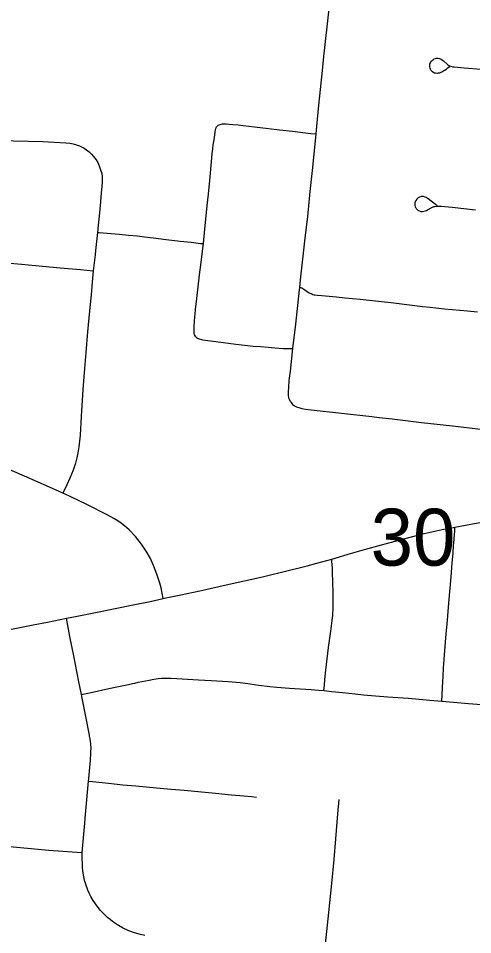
# Model space of a CAD drawing. Extents: x -1.4 to 35.4, y 0 to 22.
# Drawn here: x 27.758 to 28.091, y 14.805 to 15.478 of the extents above; entities that cross this region are included whole.
import ezdxf

# ---------------------------------------------------------------- set-up
doc = ezdxf.new("R2010")
doc.units = 0
for name, color, linetype in [('GM_X_City_Street', 7, 'Continuous'), ('GM_X_Section_Text', 7, 'Continuous'), ('GM_X_Township_Road', 7, 'Continuous')]:
    doc.layers.add(name, color=color, linetype=linetype)

msp = doc.modelspace()

# ---------------------------------------------------------------- linework, layer by layer
at = {"layer": 'GM_X_City_Street'}
for points in [[(27.9572, 15.19678), (27.95685, 15.19745), (27.95658, 15.19807), (27.9563, 15.1991), (27.95618, 15.19973), (27.95601, 15.20067), (27.95591, 15.20147), (27.95586, 15.20243), (27.95592, 15.20418), (27.9561, 15.20666), (27.95654, 15.21196), (27.95745, 15.21883), (27.95921, 15.23549), (27.96132, 15.25356), (27.96416, 15.2788), (27.96433, 15.2805), (27.96488, 15.28613), (27.96641, 15.30135), (27.96811, 15.31675), (27.97011, 15.33268), (27.97199, 15.35104), (27.97391, 15.36853), (27.97617, 15.3933), (27.97721, 15.40413), (27.97835, 15.41457), (27.97903, 15.42135), (27.98092, 15.43986), (27.98197, 15.45034), (27.98594, 15.48528)], [(28.07436, 15.44276), (28.07261, 15.44137), (28.07175, 15.44073), (28.07082, 15.44007), (28.07009, 15.43959), (28.06939, 15.43918), (28.06852, 15.43873), (28.06784, 15.43843), (28.06685, 15.4381), (28.06586, 15.43788), (28.06514, 15.43784), (28.06398, 15.43795), (28.06323, 15.43811), (28.06261, 15.43836), (28.06164, 15.43897), (28.06113, 15.43945), (28.06072, 15.43999), (28.06025, 15.4409), (28.06001, 15.44158), (28.05978, 15.44261), (28.05969, 15.4434), (28.05981, 15.44466), (28.06022, 15.4458), (28.06101, 15.44693), (28.06176, 15.44766), (28.06235, 15.44811), (28.06289, 15.44843), (28.06395, 15.44883), (28.06458, 15.44896), (28.06524, 15.44901), (28.06588, 15.44898), (28.06692, 15.44878), (28.0676, 15.44852), (28.06816, 15.44824), (28.06918, 15.4476), (28.06983, 15.44708), (28.07259, 15.44459), (28.07308, 15.44419), (28.07377, 15.44371), (28.07433, 15.44342), (28.07521, 15.44307), (28.07646, 15.44274), (28.07773, 15.44257), (28.08015, 15.44235), (28.08508, 15.44189), (28.0975, 15.44085)], [(27.888, 15.2441), (27.88739, 15.24491), (27.88704, 15.24566), (27.88679, 15.24658), (27.88669, 15.24726), (27.8866, 15.24888), (27.88663, 15.25), (27.8867, 15.25185), (27.88717, 15.25889), (27.88734, 15.26086), (27.88767, 15.26419), (27.88862, 15.27236), (27.88966, 15.28086), (27.89072, 15.28968), (27.89187, 15.2989), (27.89261, 15.30515), (27.89343, 15.31265), (27.89455, 15.32326), (27.89623, 15.34077), (27.89709, 15.34901), (27.89814, 15.35901), (27.89934, 15.3727), (27.89995, 15.37894), (27.90031, 15.38233), (27.90073, 15.38536), (27.90134, 15.38893), (27.90182, 15.39264), (27.90216, 15.39487), (27.90242, 15.39632), (27.90266, 15.3972), (27.90289, 15.39791), (27.9032, 15.3986), (27.90372, 15.39924), (27.90428, 15.39965)], [(27.90428, 15.39965), (27.90501, 15.40004), (27.90572, 15.40034), (27.90641, 15.40052), (27.90737, 15.40066), (27.90873, 15.40075), (27.91013, 15.40074), (27.91234, 15.40057), (27.91498, 15.4003), (27.91892, 15.39995), (27.92264, 15.39948), (27.92688, 15.39891), (27.93095, 15.39843), (27.94136, 15.39719), (27.94932, 15.39642), (27.95882, 15.39541), (27.97249, 15.39374), (27.97617, 15.3933)], [(28.06504, 15.34056), (28.06261, 15.34231), (28.06069, 15.34388), (28.05864, 15.34563), (28.05706, 15.34664), (28.05639, 15.34694), (28.05519, 15.34725), (28.05411, 15.34732), (28.05341, 15.34724), (28.05217, 15.34687), (28.05116, 15.3463), (28.05019, 15.34543), (28.04948, 15.34446), (28.04897, 15.34333), (28.04881, 15.34269), (28.0487, 15.34142), (28.04878, 15.34068), (28.04905, 15.33975), (28.04932, 15.33919), (28.04966, 15.33865), (28.05008, 15.33812), (28.05104, 15.33727), (28.05201, 15.33673), (28.05321, 15.33636), (28.05441, 15.33629), (28.05548, 15.33645), (28.05627, 15.33666), (28.05721, 15.33705), (28.05797, 15.33742), (28.06113, 15.3392), (28.06173, 15.33948), (28.06276, 15.33986), (28.06355, 15.34007), (28.06499, 15.3403), (28.06808, 15.34022), (28.0761, 15.3394), (28.09339, 15.33762)], [(27.86049, 15.31634), (27.86613, 15.31567), (27.87646, 15.31447), (27.88436, 15.31361), (27.89131, 15.31287), (27.89343, 15.31265)], [(27.96433, 15.2805), (27.96498, 15.28037), (27.96565, 15.28009), (27.96789, 15.27868), (27.96971, 15.27739), (27.97065, 15.2768), (27.97156, 15.27627), (27.97301, 15.27563), (27.97387, 15.27534), (27.97473, 15.27511), (27.97542, 15.27496), (27.97708, 15.27472), (27.98051, 15.27442), (27.98584, 15.27392), (27.99134, 15.27342), (27.99741, 15.27292), (28.00857, 15.27179), (28.03322, 15.26905), (28.05447, 15.26655), (28.05997, 15.26592), (28.06429, 15.26542), (28.07062, 15.26477), (28.08743, 15.26317), (28.09485, 15.2625)], [(27.888, 15.2441), (27.88845, 15.24365), (27.88911, 15.24317), (27.88967, 15.24287), (27.89038, 15.24255), (27.89213, 15.24212), (27.89294, 15.24197), (27.89862, 15.24116), (27.90827, 15.23989), (27.91731, 15.23867), (27.93006, 15.23728), (27.93539, 15.23691), (27.94092, 15.23649), (27.94596, 15.23606), (27.95215, 15.23564), (27.95921, 15.23549)], [(27.9572, 15.19678), (27.95781, 15.19576), (27.95836, 15.19505), (27.95894, 15.19445), (27.95954, 15.19395), (27.96008, 15.19361), (27.96075, 15.19321), (27.96143, 15.19287), (27.96227, 15.19251), (27.96365, 15.19205), (27.96574, 15.19148), (27.96845, 15.19102), (27.97255, 15.19036), (28.01724, 15.18559), (28.02257, 15.18488), (28.03206, 15.18375), (28.05373, 15.18122), (28.0674, 15.17974), (28.07859, 15.17834), (28.09491, 15.17636), (28.10167, 15.17554), (28.11337, 15.17413), (28.11614, 15.17391), (28.12296, 15.17366)], [(27.85057, 14.80403), (27.84732, 14.80473), (27.84462, 14.80544), (27.84216, 14.8062), (27.83865, 14.80746), (27.83415, 14.80954), (27.83102, 14.81136), (27.82892, 14.81269), (27.82674, 14.81423), (27.82495, 14.8156), (27.82297, 14.81727), (27.82132, 14.81878), (27.8195, 14.82065), (27.81787, 14.82245), (27.81538, 14.82553), (27.81257, 14.82963), (27.81087, 14.8327), (27.80962, 14.83516), (27.80865, 14.83734), (27.80778, 14.8395), (27.8074, 14.8406), (27.80683, 14.84236), (27.80646, 14.84366), (27.80596, 14.84586), (27.80548, 14.84821), (27.80517, 14.85006), (27.80493, 14.85178), (27.80474, 14.8536), (27.80455, 14.85678), (27.80445, 14.85996), (27.8045, 14.86486), (27.8063, 14.88646), (27.80655, 14.89017), (27.80908, 14.91737), (27.80926, 14.91927), (27.81052, 14.93295), (27.81082, 14.93783), (27.81091, 14.93965), (27.81095, 14.94104), (27.81095, 14.9425), (27.81084, 14.94393), (27.81071, 14.94526), (27.81055, 14.94643), (27.81021, 14.94865), (27.80989, 14.95043), (27.80972, 14.9512)], [(27.80908, 14.91737), (27.81213, 14.91707), (27.82367, 14.9159), (27.83429, 14.91484), (27.84374, 14.914), (27.85902, 14.91262), (27.86973, 14.91162), (27.87922, 14.91077), (27.90225, 14.90855), (27.91408, 14.9074), (27.92323, 14.90653), (27.92872, 14.90607), (27.93241, 14.90575)], [(27.97273, 14.68057), (27.97527, 14.71713), (27.97962, 14.76171), (27.98237, 14.79077), (27.98555, 14.82096), (27.98772, 14.84217), (27.98946, 14.85979), (27.99072, 14.875), (27.99227, 14.8934), (27.99324, 14.90388)], [(27.73782, 14.87071), (27.77991, 14.8668), (27.8005, 14.86515), (27.8045, 14.86486)]]:
    msp.add_lwpolyline(points, dxfattribs=at)
at = {"layer": 'GM_X_Township_Road'}
for points in [[(27.74287, 15.38846), (27.77557, 15.38775), (27.79241, 15.38682), (27.79544, 15.38646), (27.79787, 15.38603), (27.80023, 15.38531), (27.80236, 15.38451), (27.8045, 15.38351), (27.80589, 15.38281), (27.8076, 15.38163), (27.80958, 15.38018), (27.81109, 15.37867), (27.8128, 15.37676), (27.81471, 15.37433), (27.81582, 15.37236), (27.81701, 15.36985), (27.81793, 15.36702), (27.81879, 15.36426), (27.81912, 15.36203), (27.81909, 15.35757), (27.81822, 15.34711), (27.8179, 15.3434), (27.81688, 15.3329), (27.81625, 15.32611), (27.81566, 15.32086)], [(27.81566, 15.32086), (27.81428, 15.30762), (27.81393, 15.30454), (27.81261, 15.29262)], [(27.81566, 15.32086), (27.81691, 15.32076), (27.82574, 15.32007), (27.83158, 15.31953), (27.83842, 15.31892), (27.84502, 15.31831), (27.85021, 15.31772), (27.85646, 15.31693), (27.86049, 15.31634)], [(27.74885, 15.29842), (27.75996, 15.29753), (27.77537, 15.29616), (27.78831, 15.29493), (27.80315, 15.29352), (27.81261, 15.29262)], [(27.81261, 15.29262), (27.81201, 15.28725), (27.81096, 15.27489), (27.8099, 15.26321), (27.80845, 15.24789), (27.80711, 15.23252), (27.80617, 15.22082), (27.80499, 15.20537), (27.80381, 15.18553), (27.80286, 15.17192), (27.80192, 15.16331), (27.80121, 15.15881), (27.80046, 15.15514), (27.79953, 15.15127), (27.79779, 15.14603), (27.79548, 15.14032), (27.79313, 15.13532), (27.79027, 15.12924)], [(27.79027, 15.12924), (27.78476, 15.13171), (27.77222, 15.13717), (27.76203, 15.14165), (27.75472, 15.14488), (27.75085, 15.14661), (27.72417, 15.15867), (27.70945, 15.16511), (27.70093, 15.16884), (27.69298, 15.17241), (27.69141, 15.17313)], [(27.86394, 15.05169), (27.86315, 15.05562), (27.86235, 15.05962), (27.86145, 15.06291), (27.86043, 15.06606), (27.85928, 15.06959), (27.85685, 15.07595), (27.85459, 15.08114), (27.85144, 15.08659), (27.84791, 15.09179), (27.84365, 15.09723), (27.83886, 15.10223), (27.83553, 15.10515), (27.832, 15.10779), (27.82773, 15.11047), (27.82334, 15.11311), (27.80779, 15.12074), (27.79101, 15.12892), (27.79027, 15.12924)], [(28.07807, 15.10424), (28.09389, 15.10709), (28.09975, 15.10814), (28.11988, 15.11159), (28.1288, 15.11311)], [(27.98786, 15.0807), (27.99335, 15.0823), (27.99974, 15.08421), (28.01176, 15.08768), (28.02424, 15.0912), (28.02791, 15.0922), (28.04169, 15.09593), (28.05554, 15.09951), (28.0689, 15.10247), (28.07807, 15.10424)], [(28.06857, 14.97623), (28.06931, 14.99075), (28.06946, 14.99425), (28.06986, 15.00101), (28.07001, 15.00357), (28.07023, 15.00687), (28.07049, 15.01035), (28.07183, 15.02579), (28.07245, 15.0328), (28.07382, 15.04824), (28.0755, 15.06773), (28.07629, 15.07771), (28.07685, 15.08533), (28.07727, 15.0908), (28.07762, 15.09523), (28.07797, 15.09937), (28.07808, 15.10064), (28.07813, 15.10306), (28.07807, 15.10424)], [(27.86394, 15.05169), (27.8659, 15.05211), (27.87682, 15.05445), (27.89074, 15.05746), (27.91009, 15.06169), (27.93695, 15.06763), (27.95677, 15.07249), (27.96379, 15.0743), (27.96956, 15.07584), (27.97666, 15.07778), (27.98786, 15.0807)], [(27.98189, 14.98397), (27.98207, 14.98576), (27.98232, 14.98811), (27.98273, 14.99222), (27.98339, 14.99899), (27.98542, 15.0156), (27.98703, 15.02779), (27.98805, 15.03559), (27.98832, 15.03774), (27.98842, 15.03893), (27.98852, 15.04023), (27.9886, 15.04152), (27.98867, 15.04284), (27.9887, 15.04443), (27.98873, 15.04587), (27.98873, 15.04757), (27.98871, 15.05494), (27.98852, 15.06467), (27.98835, 15.0701), (27.98817, 15.07439), (27.98789, 15.07901), (27.98786, 15.0807)], [(27.79296, 15.03717), (27.79943, 15.03852), (27.81664, 15.04201), (27.82739, 15.04418), (27.84303, 15.04728), (27.85436, 15.04962), (27.86394, 15.05169)], [(27.72807, 15.02431), (27.7308, 15.02488), (27.74737, 15.02816), (27.75866, 15.03042), (27.76834, 15.0324), (27.77887, 15.03445), (27.79296, 15.03717)], [(27.80386, 14.98123), (27.80207, 14.99054), (27.79826, 15.00956), (27.79682, 15.01663), (27.79543, 15.02391), (27.79296, 15.03717)], [(27.80386, 14.98123), (27.80494, 14.98145), (27.81113, 14.98271), (27.82391, 14.98551), (27.82981, 14.98676), (27.83835, 14.98852), (27.84136, 14.98919), (27.84316, 14.98959), (27.84556, 14.99012), (27.85353, 14.9918), (27.85716, 14.99248), (27.85866, 14.99272), (27.86016, 14.9929), (27.86257, 14.99308), (27.86635, 14.99317), (27.86944, 14.99322), (27.87386, 14.99303), (27.88173, 14.9924), (27.88987, 14.99185), (27.89916, 14.9914), (27.91171, 14.99072), (27.91459, 14.99048), (27.92046, 14.98993), (27.92249, 14.98969), (27.92791, 14.9889), (27.9342, 14.98803), (27.94234, 14.98712), (27.94739, 14.98662), (27.95658, 14.98578), (27.97269, 14.98471), (27.97796, 14.98435), (27.98189, 14.98397)], [(27.80972, 14.9512), (27.80701, 14.96505), (27.80442, 14.97838), (27.80386, 14.98123)], [(27.98189, 14.98397), (27.98789, 14.98339), (27.99571, 14.98253), (28.00484, 14.98158), (28.01104, 14.98088), (28.01975, 14.98007), (28.02889, 14.97937), (28.04388, 14.97835), (28.05186, 14.97765), (28.05984, 14.977), (28.06857, 14.97623)], [(28.06857, 14.97623), (28.07715, 14.97549), (28.08805, 14.97447), (28.09447, 14.97398), (28.10348, 14.97312), (28.10654, 14.97268)]]:
    msp.add_lwpolyline(points, dxfattribs=at)

# ---------------------------------------------------------------- texts
at = {"layer": 'GM_X_Section_Text'}
msp.add_text('30', height=0.041856, rotation=0.00001, dxfattribs=at).set_placement((28.01631, 15.07589))

doc.saveas('drawing.dxf')
